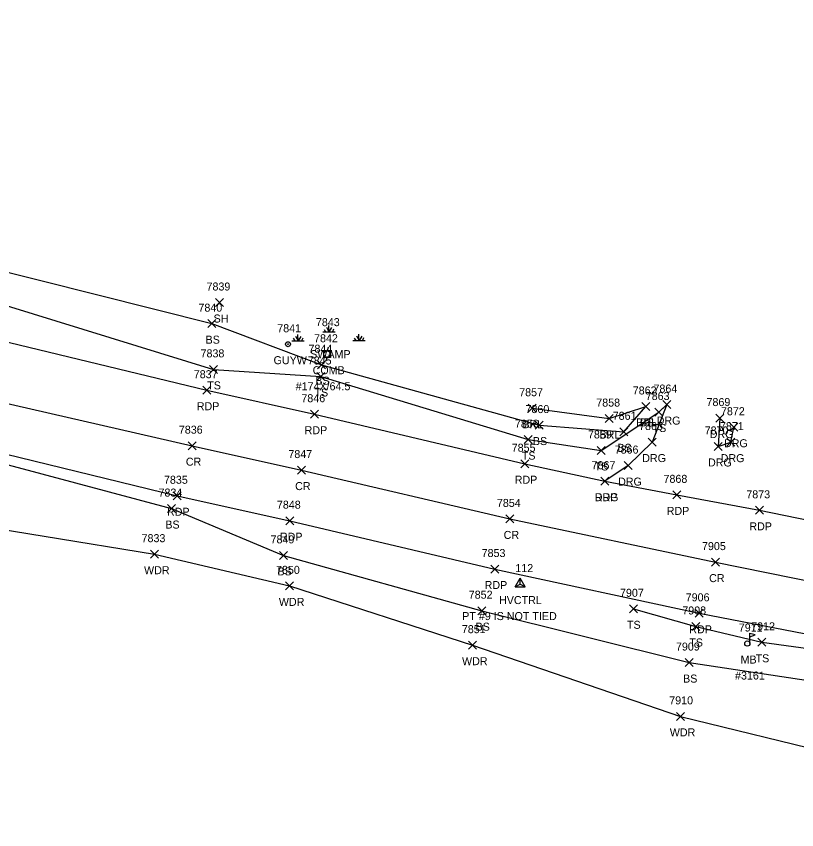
# Model space of a CAD drawing. Extents: x 1611797 to 1633212, y 298978 to 305475.
# Drawn here: x 1625959.2 to 1626154.4, y 304052.6 to 304255.9 of the extents above; entities that cross this region are included whole.
import ezdxf

# ---------------------------------------------------------------- set-up
doc = ezdxf.new("R2010")
doc.units = 0
for name, color, linetype in [('C_A', 7, 'Continuous'), ('C_C', 7, 'Continuous'), ('C_I', 7, 'Continuous'), ('CPSM', 7, 'Continuous'), ('L_A', 7, 'Continuous'), ('L_C', 7, 'Continuous'), ('L_I', 7, 'Continuous'), ('L_TIC', 7, 'Continuous'), ('LABL', 7, 'Continuous'), ('LAWA', 7, 'Continuous'), ('LELB', 7, 'Continuous'), ('LMB', 7, 'Continuous'), ('LWET', 7, 'Continuous'), ('P_A', 7, 'Continuous'), ('P_I', 7, 'Continuous'), ('P_TIC', 7, 'Continuous'), ('PET', 7, 'Continuous'), ('PRC', 7, 'Continuous'), ('R_A', 7, 'Continuous'), ('R_I', 7, 'Continuous'), ('R_TIC', 7, 'Continuous'), ('RDG', 7, 'Continuous'), ('U_A', 7, 'Continuous'), ('U_C', 7, 'Continuous'), ('U_I', 7, 'Continuous'), ('UP', 7, 'Continuous'), ('UPGW', 7, 'Continuous')]:
    doc.layers.add(name, color=color, linetype=linetype)

msp = doc.modelspace()

# ---------------------------------------------------------------- linework, layer by layer
at = {"layer": 'CPSM'}
for p, q in [((1626083.99, 304113.28), (1626085.24, 304115.45)), ((1626086.49, 304113.28), (1626085.24, 304115.45)), ((1626085.24, 304114), (1626085.24, 304115.45)), ((1626083.99, 304113.28), (1626085.24, 304114)), ((1626083.99, 304113.28), (1626086.49, 304113.28)), ((1626085.24, 304114), (1626085.24, 304114)), ((1626085.24, 304114), (1626086.49, 304113.28))]:
    msp.add_line(p, q, dxfattribs=at)
at = {"layer": 'L_TIC'}
for points in [[(1626009.08, 304183.37), (1626011.08, 304185.37)], [(1626011.08, 304183.37), (1626009.08, 304185.37)], [(1626007.13, 304178.09), (1626009.13, 304180.09)], [(1626009.13, 304178.09), (1626007.13, 304180.09)], [(1626034.57, 304167.83), (1626036.57, 304169.83)], [(1626036.57, 304167.83), (1626034.57, 304169.83)], [(1626007.58, 304166.66), (1626009.58, 304168.66)], [(1626009.58, 304166.66), (1626007.58, 304168.66)], [(1626034.38, 304164.88), (1626036.38, 304166.88)], [(1626036.38, 304164.88), (1626034.38, 304166.88)], [(1626115.66, 304157.39), (1626117.66, 304159.39)], [(1626117.66, 304157.39), (1626115.66, 304159.39)], [(1626115.66, 304157.39), (1626117.66, 304159.39)], [(1626117.66, 304157.39), (1626115.66, 304159.39)], [(1626087.23, 304156.95), (1626089.23, 304158.95)], [(1626089.23, 304156.95), (1626087.23, 304158.95)], [(1626118.92, 304156), (1626120.92, 304158)], [(1626120.92, 304156), (1626118.92, 304158)], [(1626106.5, 304154.36), (1626108.5, 304156.36)], [(1626108.5, 304154.36), (1626106.5, 304156.36)], [(1626088.95, 304152.74), (1626090.95, 304154.74)], [(1626090.95, 304152.74), (1626088.95, 304154.74)], [(1626110.09, 304151.05), (1626112.09, 304153.05)], [(1626112.09, 304151.05), (1626110.09, 304153.05)], [(1626086.22, 304149.1), (1626088.22, 304151.1)], [(1626088.22, 304149.1), (1626086.22, 304151.1)], [(1626104.43, 304146.4), (1626106.43, 304148.4)], [(1626106.43, 304146.4), (1626104.43, 304148.4)], [(1625997.07, 304131.87), (1625999.07, 304133.87)], [(1625999.07, 304131.87), (1625997.07, 304133.87)], [(1625992.83, 304120.47), (1625994.83, 304122.47)], [(1625994.83, 304120.47), (1625992.83, 304122.47)], [(1626025.09, 304120.17), (1626027.09, 304122.17)], [(1626027.09, 304120.17), (1626025.09, 304122.17)], [(1626026.53, 304112.55), (1626028.53, 304114.55)], [(1626028.53, 304112.55), (1626026.53, 304114.55)], [(1626074.62, 304106.35), (1626076.62, 304108.35)], [(1626076.62, 304106.35), (1626074.62, 304108.35)], [(1626112.51, 304106.82), (1626114.51, 304108.82)], [(1626114.51, 304106.82), (1626112.51, 304108.82)], [(1626128.09, 304102.4), (1626130.09, 304104.4)], [(1626130.09, 304102.4), (1626128.09, 304104.4)], [(1626144.66, 304098.45), (1626146.66, 304100.45)], [(1626146.66, 304098.45), (1626144.66, 304100.45)], [(1626072.32, 304097.73), (1626074.32, 304099.73)], [(1626074.32, 304097.73), (1626072.32, 304099.73)], [(1626126.5, 304093.38), (1626128.5, 304095.38)], [(1626128.5, 304093.38), (1626126.5, 304095.38)], [(1626124.26, 304079.94), (1626126.26, 304081.94)], [(1626126.26, 304079.94), (1626124.26, 304081.94)]]:
    msp.add_lwpolyline(points, dxfattribs=at)
at = {"layer": 'LABL'}
msp.add_lwpolyline([(1626088.23, 304157.95), (1626107.5, 304155.36), (1626116.66, 304158.39)], dxfattribs=at)
at = {"layer": 'LAWA'}
msp.add_lwpolyline([(1625919.99, 304126.72), (1625927.8, 304136.96), (1625938.56, 304130.45), (1625993.83, 304121.47), (1626027.53, 304113.55), (1626073.32, 304098.73), (1626125.26, 304080.94), (1626164.23, 304071.39), (1626202.03, 304059.49), (1626244.32, 304056.42), (1626267.75, 304052.6)], dxfattribs=at)
at = {"layer": 'LELB'}
for points in [[(1625616.78, 304212.23), (1625627.95, 304210), (1625665.76, 304199.2), (1625699.61, 304192.01), (1625739.43, 304182.25), (1625774.64, 304179.41), (1625806.25, 304173.74), (1625847.65, 304166.6), (1625873.53, 304162.13), (1625910.4, 304154.99), (1625941.58, 304148), (1625998.07, 304132.87), (1626026.09, 304121.17), (1626075.62, 304107.35), (1626127.5, 304094.38), (1626168.28, 304088.26), (1626207.2, 304079.89), (1626248.46, 304072.51), (1626270.11, 304064), (1626301.67, 304064.82), (1626335.88, 304063.87), (1626356.59, 304058.92), (1626364.52, 304060.22), (1626370.3, 304066.63)], [(1625903.17, 304198.75), (1625914.05, 304194.33), (1625949.92, 304185.73), (1626008.58, 304167.66), (1626035.38, 304165.88), (1626087.22, 304150.1), (1626105.43, 304147.4), (1626119.92, 304157)], [(1625950.4, 304193.65), (1626008.13, 304179.09), (1626035.57, 304168.83), (1626089.95, 304153.74), (1626111.09, 304152.05), (1626116.66, 304158.39)], [(1626113.51, 304107.82), (1626129.09, 304103.4), (1626145.66, 304099.45), (1626169.41, 304096.25), (1626208.85, 304087.97), (1626249.44, 304081.11), (1626271.57, 304077.19), (1626303.46, 304072.93), (1626335.53, 304069.13), (1626350.53, 304065.71), (1626366.05, 304067.16), (1626367.29, 304067.39)]]:
    msp.add_lwpolyline(points, dxfattribs=at)
at = {"layer": 'LMB'}
for p, q in [((1626142.65, 304101.75), (1626143.94, 304101.36)), ((1626142.66, 304099.15), (1626142.66, 304101.75)), ((1626142.66, 304100.85), (1626143.94, 304101.35)), ((1626142, 304099.14), (1626142, 304099.14))]:
    msp.add_line(p, q, dxfattribs=at)
msp.add_circle((1626142, 304099.14), 0.656, dxfattribs=at)
at = {"layer": 'LWET'}
for p, q in [((1626036.2, 304177.65), (1626036.59, 304177.01)), ((1626036.81, 304178.21), (1626037.42, 304177.03)), ((1626037.41, 304177.02), (1626037.4, 304178.6)), ((1626038.08, 304178.11), (1626037.42, 304177.03)), ((1626038.57, 304177.71), (1626038.28, 304177.03)), ((1626028.48, 304175.43), (1626028.86, 304174.79)), ((1626029.08, 304175.98), (1626029.69, 304174.81)), ((1626029.68, 304174.8), (1626029.67, 304176.38)), ((1626030.35, 304175.89), (1626029.69, 304174.81)), ((1626030.85, 304175.49), (1626030.55, 304174.81)), ((1626035.85, 304177.01), (1626038.98, 304177.03)), ((1626037.41, 304175.46), (1626037.41, 304175.46)), ((1626043.72, 304175.49), (1626044.11, 304174.85)), ((1626044.33, 304176.04), (1626044.93, 304174.87)), ((1626044.92, 304174.86), (1626044.92, 304176.44)), ((1626045.6, 304175.95), (1626044.93, 304174.87)), ((1626046.09, 304175.55), (1626045.8, 304174.87)), ((1626028.13, 304174.79), (1626031.25, 304174.81)), ((1626029.73, 304174.86), (1626029.69, 304174.86)), ((1626043.37, 304174.85), (1626046.5, 304174.87)), ((1626044.98, 304174.92), (1626044.93, 304174.92))]:
    msp.add_line(p, q, dxfattribs=at)
at = {"layer": 'P_TIC'}
for points in [[(1626005.88, 304161.45), (1626007.88, 304163.45)], [(1626007.88, 304161.45), (1626005.88, 304163.45)], [(1626032.84, 304155.45), (1626034.84, 304157.45)], [(1626034.84, 304155.45), (1626032.84, 304157.45)], [(1626002.2, 304147.59), (1626004.2, 304149.59)], [(1626004.2, 304147.59), (1626002.2, 304149.59)], [(1626085.36, 304143.08), (1626087.36, 304145.08)], [(1626087.36, 304143.08), (1626085.36, 304145.08)], [(1626029.53, 304141.49), (1626031.53, 304143.49)], [(1626031.53, 304141.49), (1626029.53, 304143.49)], [(1626105.38, 304138.71), (1626107.38, 304140.71)], [(1626107.38, 304138.71), (1626105.38, 304140.71)], [(1625998.43, 304135.07), (1626000.43, 304137.07)], [(1626000.43, 304135.07), (1625998.43, 304137.07)], [(1626123.35, 304135.3), (1626125.35, 304137.3)], [(1626125.35, 304135.3), (1626123.35, 304137.3)], [(1626144.01, 304131.43), (1626146.01, 304133.43)], [(1626146.01, 304131.43), (1626144.01, 304133.43)], [(1626026.66, 304128.84), (1626028.66, 304130.84)], [(1626028.66, 304128.84), (1626026.66, 304130.84)], [(1626081.66, 304129.28), (1626083.66, 304131.28)], [(1626083.66, 304129.28), (1626081.66, 304131.28)], [(1626133.01, 304118.49), (1626135.01, 304120.49)], [(1626135.01, 304118.49), (1626133.01, 304120.49)], [(1626077.84, 304116.76), (1626079.84, 304118.76)], [(1626079.84, 304116.76), (1626077.84, 304118.76)], [(1626129, 304105.69), (1626131, 304107.69)], [(1626131, 304105.69), (1626129, 304107.69)]]:
    msp.add_lwpolyline(points, dxfattribs=at)
at = {"layer": 'PET'}
for points in [[(1625586.31, 304255.91), (1625607.81, 304248.69), (1625627.8, 304243.1), (1625663.83, 304233.32), (1625705.69, 304223.32), (1625745.33, 304215.4), (1625782.16, 304208.85), (1625809.84, 304203.75), (1625842.89, 304197.67), (1625854.25, 304195.75), (1625879.86, 304190.56), (1625907.53, 304185.43), (1625947.46, 304176.83), (1626006.88, 304162.45), (1626033.84, 304156.45), (1626086.36, 304144.08), (1626106.38, 304139.71), (1626124.35, 304136.3), (1626145.01, 304132.43), (1626173.44, 304126.61)], [(1625582, 304228.03), (1625604.38, 304221.93), (1625623.11, 304216.8), (1625629.99, 304215.01), (1625666.4, 304205.5), (1625700.68, 304197.74), (1625740.65, 304189.9), (1625775.69, 304183.22), (1625806.63, 304177.45), (1625848.58, 304169.36), (1625873.82, 304164.2), (1625910.55, 304156.56), (1625942.04, 304150.04), (1625999.43, 304136.07), (1626027.66, 304129.84), (1626078.84, 304117.76), (1626130, 304106.69), (1626169.93, 304098.98)]]:
    msp.add_lwpolyline(points, dxfattribs=at)
at = {"layer": 'PRC'}
msp.add_lwpolyline([(1625591.76, 304239.18), (1625621.07, 304231.02), (1625660.99, 304220.4), (1625703.46, 304210.63), (1625742.09, 304202.26), (1625779.19, 304195.16), (1625807.69, 304189.72), (1625850.71, 304181.33), (1625876.96, 304176.03), (1625912.88, 304168.62), (1625944.66, 304161.94), (1626003.2, 304148.59), (1626030.53, 304142.49), (1626082.66, 304130.28), (1626134.01, 304119.49), (1626173.14, 304111.57)], dxfattribs=at)
at = {"layer": 'R_TIC'}
for points in [[(1626120.85, 304157.86), (1626122.85, 304159.86)], [(1626122.85, 304157.86), (1626120.85, 304159.86)], [(1626134.12, 304154.49), (1626136.12, 304156.49)], [(1626136.12, 304154.49), (1626134.12, 304156.49)], [(1626137.67, 304152.2), (1626139.67, 304154.2)], [(1626139.67, 304152.2), (1626137.67, 304154.2)], [(1626117.23, 304148.49), (1626119.23, 304150.49)], [(1626119.23, 304148.49), (1626117.23, 304150.49)], [(1626133.68, 304147.39), (1626135.68, 304149.39)], [(1626135.68, 304147.39), (1626133.68, 304149.39)], [(1626136.85, 304148.47), (1626138.85, 304150.47)], [(1626138.85, 304148.47), (1626136.85, 304150.47)], [(1626111.2, 304142.61), (1626113.2, 304144.61)], [(1626113.2, 304142.61), (1626111.2, 304144.61)], [(1626105.38, 304138.71), (1626107.38, 304140.71)], [(1626107.38, 304138.71), (1626105.38, 304140.71)]]:
    msp.add_lwpolyline(points, dxfattribs=at)
at = {"layer": 'RDG'}
for points in [[(1626121.85, 304158.86), (1626118.23, 304149.49), (1626112.2, 304143.61), (1626106.38, 304139.71)], [(1626135.12, 304155.49), (1626134.68, 304148.39), (1626137.85, 304149.47), (1626138.67, 304153.2)]]:
    msp.add_lwpolyline(points, dxfattribs=at)
at = {"layer": 'UP'}
for p, q in [((1626036.11, 304170.6), (1626036.11, 304172.27)), ((1626036.11, 304172.27), (1626037.78, 304172.27)), ((1626037.2, 304173.1), (1626036.95, 304172.27)), ((1626036.95, 304171.44), (1626036.95, 304171.44)), ((1626037.78, 304172.27), (1626037.78, 304170.6)), ((1626037.78, 304170.6), (1626036.11, 304170.6)), ((1626036.7, 304169.77), (1626036.95, 304170.6))]:
    msp.add_line(p, q, dxfattribs=at)
msp.add_circle((1626036.95, 304171.44), 0.833, dxfattribs=at)
at = {"layer": 'UPGW'}
for radius in [0.625, 0.0833]:
    msp.add_circle((1626027.18, 304173.95), radius, dxfattribs=at)

# ---------------------------------------------------------------- texts
at = {"layer": 'C_A'}
msp.add_text('HVCTRL', height=2, dxfattribs=at).set_placement((1626079.93, 304109))
at = {"layer": 'C_C'}
msp.add_text('PT #9 IS NOT TIED', height=2, dxfattribs=at).set_placement((1626070.73, 304105))
at = {"layer": 'C_I'}
msp.add_text('112', height=2, dxfattribs=at).set_placement((1626084.01, 304117))
at = {"layer": 'L_A'}
for s, p in [('SH', (1626008.57, 304179.37)), ('BS', (1626006.57, 304174.09)), ('SWAMP', (1626032.72, 304170.46)), ('BS', (1626034.01, 304163.83)), ('TS', (1626006.99, 304162.66)), ('TS', (1626033.79, 304160.88)), ('BRL', (1626085.77, 304152.95)), ('BRL', (1626114.21, 304153.39)), ('BS', (1626115.1, 304153.39)), ('TS', (1626118.33, 304152)), ('BRL', (1626105.04, 304150.36)), ('BS', (1626088.39, 304148.74)), ('BS', (1626109.53, 304147.05)), ('TS', (1626085.63, 304145.1)), ('TS', (1626103.84, 304142.4)), ('BS', (1625996.51, 304127.87)), ('WDR', (1625991.19, 304116.47)), ('BS', (1626024.53, 304116.17)), ('WDR', (1626024.89, 304108.55)), ('BS', (1626074.06, 304102.35)), ('TS', (1626111.92, 304102.82)), ('TS', (1626127.5, 304098.4)), ('MB', (1626140.31, 304094.14)), ('TS', (1626144.07, 304094.45)), ('WDR', (1626070.68, 304093.73)), ('BS', (1626125.94, 304089.38)), ('WDR', (1626122.62, 304075.94))]:
    msp.add_text(s, height=2, dxfattribs=at).set_placement(p)
at = {"layer": 'L_C'}
msp.add_text('#3161', height=2, dxfattribs=at).set_placement((1626138.93, 304090.14))
at = {"layer": 'L_I'}
for s, p in [('7839', (1626006.81, 304187.37)), ('7840', (1626004.79, 304182.09)), ('7843', (1626034.15, 304178.46)), ('7844', (1626032.31, 304171.83)), ('7838', (1626005.32, 304170.66)), ('7845', (1626032.12, 304168.88)), ('7862', (1626113.36, 304161.39)), ('7862', (1626113.36, 304161.39)), ('7857', (1626084.97, 304160.95)), ('7863', (1626116.61, 304160)), ('7858', (1626104.24, 304158.36)), ('7860', (1626086.55, 304156.74)), ('7861', (1626108.35, 304155.05)), ('7856', (1626083.9, 304153.1)), ('7859', (1626102.16, 304150.4)), ('7834', (1625994.81, 304135.87)), ('7833', (1625990.57, 304124.47)), ('7849', (1626022.82, 304124.17)), ('7850', (1626024.18, 304116.55)), ('7852', (1626072.36, 304110.35)), ('7907', (1626110.17, 304110.82)), ('7908', (1626125.75, 304106.4)), ('7911', (1626139.87, 304102.14)), ('7912', (1626142.97, 304102.45)), ('7851', (1626070.63, 304101.73)), ('7909', (1626124.16, 304097.38)), ('7910', (1626122.48, 304083.94))]:
    msp.add_text(s, height=2, dxfattribs=at).set_placement(p)
at = {"layer": 'P_A'}
for s, p in [('RDP', (1626004.37, 304157.45)), ('RDP', (1626031.33, 304151.45)), ('CR', (1626001.64, 304143.59)), ('RDP', (1626083.85, 304139.08)), ('CR', (1626028.96, 304137.49)), ('RDP', (1626103.86, 304134.71)), ('RDP', (1625996.92, 304131.07)), ('RDP', (1626121.84, 304131.3)), ('RDP', (1626142.5, 304127.43)), ('RDP', (1626025.15, 304124.84)), ('CR', (1626081.09, 304125.28)), ('CR', (1626132.45, 304114.49)), ('RDP', (1626076.33, 304112.76)), ('RDP', (1626127.49, 304101.69))]:
    msp.add_text(s, height=2, dxfattribs=at).set_placement(p)
at = {"layer": 'P_I'}
for s, p in [('7837', (1626003.62, 304165.45)), ('7846', (1626030.52, 304159.45)), ('7836', (1625999.89, 304151.59)), ('7855', (1626083.1, 304147.08)), ('7847', (1626027.27, 304145.49)), ('7867', (1626103.07, 304142.71)), ('7835', (1625996.17, 304139.07)), ('7868', (1626121.05, 304139.3)), ('7873', (1626141.75, 304135.43)), ('7848', (1626024.4, 304132.84)), ('7854', (1626079.4, 304133.28)), ('7905', (1626130.67, 304122.49)), ('7853', (1626075.58, 304120.76)), ('7906', (1626126.6, 304109.69))]:
    msp.add_text(s, height=2, dxfattribs=at).set_placement(p)
at = {"layer": 'R_A'}
for p in [(1626119.34, 304153.86), (1626132.6, 304150.49), (1626136.16, 304148.2), (1626115.72, 304144.49), (1626132.17, 304143.39), (1626135.34, 304144.47), (1626109.69, 304138.61), (1626103.86, 304134.71)]:
    msp.add_text('DRG', height=2, dxfattribs=at).set_placement(p)
at = {"layer": 'R_I'}
for s, p in [('7864', (1626118.54, 304161.86)), ('7869', (1626131.8, 304158.49)), ('7872', (1626135.41, 304156.2)), ('7865', (1626114.93, 304152.49)), ('7870', (1626131.34, 304151.39)), ('7871', (1626135.16, 304152.47)), ('7866', (1626108.84, 304146.61)), ('7867', (1626103.07, 304142.71))]:
    msp.add_text(s, height=2, dxfattribs=at).set_placement(p)
at = {"layer": 'U_A'}
for s, p in [('GUYW', (1626023.57, 304168.95)), ('COMB', (1626033.33, 304166.44))]:
    msp.add_text(s, height=2, dxfattribs=at).set_placement(p)
at = {"layer": 'U_C'}
msp.add_text('#174X/64.5', height=2, dxfattribs=at).set_placement((1626029.09, 304162.44))
at = {"layer": 'U_I'}
for s, p in [('7841', (1626024.49, 304176.95)), ('7842', (1626033.69, 304174.44))]:
    msp.add_text(s, height=2, dxfattribs=at).set_placement(p)

doc.saveas('drawing.dxf')
